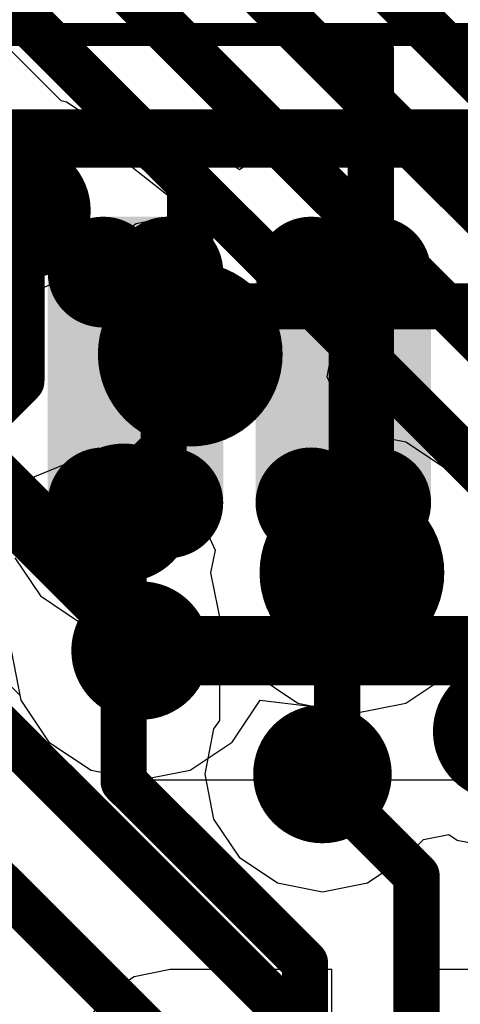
# Model space of a CAD drawing. Header units: millimetres. Extents: x -2 to 68, y -2 to 27.4.
# Tile 590 of 594: x 62.2 to 63.2, y 19 to 21.1. Entities that reach past the tile are written whole.
import ezdxf

# ---------------------------------------------------------------- set-up
doc = ezdxf.new("R2010")
doc.units = ezdxf.units.MM
for name, color, linetype in [('BottomLayer', 5, 'Continuous'), ('DrillGuide', 244, 'Continuous'), ('Mechanical13', 56, 'Continuous'), ('Mechanical15', 56, 'Continuous'), ('Mechanical87', 56, 'Continuous'), ('MidLayer1', 16, 'Continuous'), ('MidLayer2', 76, 'Continuous'), ('MidLayer3', 90, 'Continuous'), ('MidLayer4', 156, 'Continuous'), ('MidLayer5', 130, 'Continuous'), ('MidLayer6', 216, 'Continuous'), ('MidLayer7', 6, 'Continuous'), ('MidLayer8', 54, 'Continuous'), ('MultiLayer', 9, 'Continuous'), ('TopLayer', 1, 'Continuous'), ('TopPaste', 8, 'Continuous'), ('TopSolder', 216, 'Continuous'), ('ViaHoleLayer', 16, 'Continuous')]:
    doc.layers.add(name, color=color, linetype=linetype)

# ---------------------------------------------------------------- blocks, each defined once
blk = doc.blocks.new('LBEE5KL1DX_883_224')
at = {"layer": 'Mechanical13', "const_width": 0.127}
blk.add_lwpolyline([(3.4544, 2.5146), (3.4544, -2.5654)], dxfattribs=at)
at = {"layer": 'Mechanical15', "const_width": 0.05}
blk.add_lwpolyline([(3.68, 2.78), (3.68, -2.78)], dxfattribs=at)
at = {"layer": 'TopLayer', "const_width": 0.07}
for points in [[(2.63, -0.155, 1), (2.7, -0.155, 1)], [(3.13, -0.155, 1), (3.2, -0.155, 1)], [(2.63, -0.295, 1), (2.7, -0.295, 1)], [(3.13, -0.295, 1), (3.2, -0.295, 1)], [(2.63, -0.605, 1), (2.7, -0.605, 1)], [(3.13, -0.605, 1), (3.2, -0.605, 1)], [(2.63, -0.745, 1), (2.7, -0.745, 1)], [(3.13, -0.745, 1), (3.2, -0.745, 1)]]:
    blk.add_lwpolyline(points, format="xyb", close=True, dxfattribs=at)
at = {"layer": 'TopLayer'}
for points in [[(2.665, -0.365), (3.165, -0.365), (2.665, -0.085), (3.165, -0.085)], [(2.595, -0.295), (3.235, -0.295), (2.595, -0.155), (3.235, -0.155)], [(2.665, -0.815), (3.165, -0.815), (2.665, -0.535), (3.165, -0.535)], [(2.595, -0.745), (3.235, -0.745), (2.595, -0.605), (3.235, -0.605)]]:
    blk.add_solid(points, dxfattribs=at)
at = {"layer": 'TopPaste', "const_width": 0.07}
for points in [[(2.63, -0.155, 1), (2.7, -0.155, 1)], [(3.13, -0.155, 1), (3.2, -0.155, 1)], [(2.63, -0.295, 1), (2.7, -0.295, 1)], [(3.13, -0.295, 1), (3.2, -0.295, 1)], [(2.63, -0.605, 1), (2.7, -0.605, 1)], [(3.13, -0.605, 1), (3.2, -0.605, 1)], [(2.63, -0.745, 1), (2.7, -0.745, 1)], [(3.13, -0.745, 1), (3.2, -0.745, 1)]]:
    blk.add_lwpolyline(points, format="xyb", close=True, dxfattribs=at)
at = {"layer": 'TopPaste'}
for points in [[(2.665, -0.365), (3.165, -0.365), (2.665, -0.085), (3.165, -0.085)], [(2.595, -0.295), (3.235, -0.295), (2.595, -0.155), (3.235, -0.155)], [(2.665, -0.815), (3.165, -0.815), (2.665, -0.535), (3.165, -0.535)], [(2.595, -0.745), (3.235, -0.745), (2.595, -0.605), (3.235, -0.605)]]:
    blk.add_solid(points, dxfattribs=at)
at = {"layer": 'TopSolder', "const_width": 0.12}
for points in [[(2.605, -0.155, 1), (2.725, -0.155, 1)], [(3.105, -0.155, 1), (3.225, -0.155, 1)], [(2.605, -0.295, 1), (2.725, -0.295, 1)], [(3.105, -0.295, 1), (3.225, -0.295, 1)], [(2.605, -0.605, 1), (2.725, -0.605, 1)], [(3.105, -0.605, 1), (3.225, -0.605, 1)], [(2.605, -0.745, 1), (2.725, -0.745, 1)], [(3.105, -0.745, 1), (3.225, -0.745, 1)]]:
    blk.add_lwpolyline(points, format="xyb", close=True, dxfattribs=at)
at = {"layer": 'TopSolder'}
for points in [[(2.665, -0.415), (3.165, -0.415), (2.665, -0.035), (3.165, -0.035)], [(2.545, -0.295), (3.285, -0.295), (2.545, -0.155), (3.285, -0.155)], [(2.665, -0.865), (3.165, -0.865), (2.665, -0.485), (3.165, -0.485)], [(2.545, -0.745), (3.285, -0.745), (2.545, -0.605), (3.285, -0.605)]]:
    blk.add_solid(points, dxfattribs=at)

msp = doc.modelspace()

# ---------------------------------------------------------------- linework, layer by layer
at = {"layer": 'BottomLayer', "const_width": 0.1}
for points in [[(59.8079, 24.4186), (65.2361, 18.9904)], [(59.7251, 24.2186), (64.8, 19.1437)], [(59.6422, 24.0186), (64.6, 19.0609)], [(59.5594, 23.8186), (64.4, 18.978)], [(62.2436, 20.3384), (62.2436, 20.7072)], [(62.165, 20.2597), (62.2436, 20.3384)], [(62.465, 19.4702), (62.465, 20.0528)], [(62.465, 19.4702), (62.8575, 19.0777)], [(62.8953, 19.4702), (62.8953, 19.4868)], [(62.8953, 19.4702), (63.0991, 19.2664)], [(63.0991, 15.5793), (63.0991, 19.2664)], [(62.8575, 15.5244), (62.8575, 19.0777)]]:
    msp.add_lwpolyline(points, dxfattribs=at)
at = {"layer": 'BottomLayer'}
for points, const_width in [([(62.1687, 20.7072, 1), (62.3186, 20.7072, 1)], 0.15), ([(62.2187, 20.7072, 1), (62.2686, 20.7072, 1)], 0.05), ([(62.2187, 20.3384, 1), (62.2686, 20.3384, 1)], 0.05), ([(62.2187, 20.3384, 1), (62.2686, 20.3384, 1)], 0.05), ([(62.39, 20.0528, 1), (62.54, 20.0528, 1)], 0.15), ([(62.44, 20.0528, 1), (62.49, 20.0528, 1)], 0.05), ([(63.2095, 19.5791, 1), (63.3595, 19.5791, 1)], 0.15), ([(62.8203, 19.4868, 1), (62.9703, 19.4868, 1)], 0.15), ([(62.44, 19.4702, 1), (62.49, 19.4702, 1)], 0.05), ([(62.44, 19.4702, 1), (62.49, 19.4702, 1)], 0.05), ([(62.8703, 19.4868, 1), (62.9203, 19.4868, 1)], 0.05), ([(62.8703, 19.4702, 1), (62.9203, 19.4702, 1)], 0.05), ([(62.8703, 19.4702, 1), (62.9203, 19.4702, 1)], 0.05), ([(63.0741, 19.2664, 1), (63.1241, 19.2664, 1)], 0.05), ([(63.0741, 19.2664, 1), (63.1241, 19.2664, 1)], 0.05), ([(62.8325, 19.0777, 1), (62.8825, 19.0777, 1)], 0.05), ([(62.8325, 19.0777, 1), (62.8825, 19.0777, 1)], 0.05)]:
    msp.add_lwpolyline(points, format="xyb", close=True, dxfattribs=dict(at, const_width=const_width))
at = {"layer": 'DrillGuide'}
for points, const_width in [([(62.2187, 20.7072, 1), (62.2686, 20.7072, 1)], 0.05), ([(62.5591, 20.3964, 1), (62.6591, 20.3964, 1)], 0.1), ([(62.44, 20.0528, 1), (62.49, 20.0528, 1)], 0.05), ([(62.9091, 19.923, 1), (63.0091, 19.923, 1)], 0.1), ([(62.4766, 19.7543, 1), (62.5266, 19.7543, 1)], 0.05), ([(62.8703, 19.4868, 1), (62.9203, 19.4868, 1)], 0.05)]:
    msp.add_lwpolyline(points, format="xyb", close=True, dxfattribs=dict(at, const_width=const_width))
at = {"layer": 'Mechanical87', "const_width": 0.1}
for points in [[(63, 20.5), (63, 21.0578)], [(62.4422, 20.5), (63, 20.5)], [(63, 19.9422), (63, 20.5)], [(63, 20.5), (63.5578, 20.5)]]:
    msp.add_lwpolyline(points, dxfattribs=at)
at = {"layer": 'Mechanical87', "const_width": 0.05}
for points in [[(62.975, 21.0578, 1), (63.025, 21.0578, 1)], [(62.4172, 20.5, 1), (62.4672, 20.5, 1)], [(62.975, 20.5, 1), (63.025, 20.5, 1)], [(62.975, 20.5, 1), (63.025, 20.5, 1)], [(62.975, 20.5, 1), (63.025, 20.5, 1)], [(62.975, 20.5, 1), (63.025, 20.5, 1)], [(62.975, 19.9422, 1), (63.025, 19.9422, 1)]]:
    msp.add_lwpolyline(points, format="xyb", close=True, dxfattribs=at)
at = {"layer": 'MidLayer1'}
for p, q in [((62.6091, 20.7023), (62.492, 20.679)), ((62.7261, 20.679), (62.6091, 20.7023)), ((62.492, 20.679), (62.3928, 20.6127)), ((62.8254, 20.6127), (62.7261, 20.679)), ((62.3928, 20.6127), (62.3645, 20.5704)), ((62.8917, 20.5135), (62.8254, 20.6127)), ((62.3645, 20.5704), (62.2653, 20.5304)), ((62.2653, 20.5304), (62.2074, 20.5464)), ((62.9149, 20.3964), (62.8917, 20.5135)), ((62.9052, 20.3477), (62.9149, 20.3964)), ((62.9507, 20.2474), (62.9052, 20.3477)), ((62.9996, 20.2208), (62.9507, 20.2474)), ((63.2353, 20.2462), (63.169, 20.147)), ((63.0761, 20.2056), (62.9996, 20.2208)), ((63.1658, 20.1457), (63.0761, 20.2056)), ((63.169, 20.147), (63.1658, 20.1457)), ((61.8296, 20.0686), (62.2404, 19.6578)), ((63.1753, 19.7067), (63.2417, 19.806)), ((63.0761, 19.6404), (63.1753, 19.7067)), ((62.2404, 19.6578), (62.2425, 19.647)), ((62.2425, 19.647), (62.3033, 19.5561)), ((62.6998, 19.5561), (62.7606, 19.647)), ((62.7606, 19.647), (62.887, 19.6315)), ((62.887, 19.6315), (62.9591, 19.6171)), ((62.9591, 19.6171), (63.0761, 19.6404)), ((62.3033, 19.5561), (62.3943, 19.4953)), ((62.6089, 19.4953), (62.6998, 19.5561)), ((62.3943, 19.4953), (62.5016, 19.474)), ((62.5016, 19.474), (62.6089, 19.4953))]:
    msp.add_line(p, q, dxfattribs=at)
for points, const_width in [([(62.5091, 20.3964, 1), (62.7091, 20.3964, 1)], 0.2), ([(62.8591, 19.923, 1), (63.0591, 19.923, 1)], 0.2), ([(62.4266, 19.7543, 1), (62.5766, 19.7543, 1)], 0.15), ([(62.4641, 19.7931, 1), (62.5391, 19.7931, 1)], 0.075), ([(62.4641, 19.7931, 1), (62.5391, 19.7931, 1)], 0.075), ([(62.4641, 19.7543, 1), (62.5391, 19.7543, 1)], 0.075)]:
    msp.add_lwpolyline(points, format="xyb", close=True, dxfattribs=dict(at, const_width=const_width))
at = {"layer": 'MidLayer1', "const_width": 0.15}
for points in [[(62.0278, 20.2668), (62.5016, 19.7931)], [(62.5016, 19.7543), (62.5016, 19.7931)]]:
    msp.add_lwpolyline(points, dxfattribs=at)
at = {"layer": 'MidLayer2'}
for p, q in [((62.6091, 20.7023), (62.492, 20.679)), ((62.7261, 20.679), (62.6091, 20.7023)), ((62.492, 20.679), (62.3928, 20.6127)), ((62.8254, 20.6127), (62.7261, 20.679)), ((62.3928, 20.6127), (62.3645, 20.5704)), ((62.8917, 20.5135), (62.8254, 20.6127)), ((62.3645, 20.5704), (62.2653, 20.5304)), ((62.2653, 20.5304), (62.2074, 20.5464)), ((62.9149, 20.3964), (62.8917, 20.5135)), ((62.9052, 20.3477), (62.9149, 20.3964)), ((62.9507, 20.2474), (62.9052, 20.3477)), ((62.9996, 20.2208), (62.9507, 20.2474)), ((63.2353, 20.2462), (63.169, 20.147)), ((63.0761, 20.2056), (62.9996, 20.2208)), ((63.1658, 20.1457), (63.0761, 20.2056)), ((62.2724, 20.1317), (62.3716, 20.1716)), ((62.3716, 20.1716), (62.4295, 20.1556)), ((62.4295, 20.1556), (62.492, 20.1139)), ((63.169, 20.147), (63.1658, 20.1457)), ((62.2441, 20.0893), (62.2724, 20.1317)), ((62.492, 20.1139), (62.5685, 20.0986)), ((62.5685, 20.0986), (62.6174, 20.0721)), ((62.1449, 20.023), (62.2441, 20.0893)), ((62.6174, 20.0721), (62.6629, 19.9718)), ((62.6629, 19.9718), (62.6532, 19.923)), ((62.6532, 19.923), (62.6765, 19.806)), ((62.6765, 19.806), (62.7428, 19.7067)), ((63.1753, 19.7067), (63.2417, 19.806)), ((62.7428, 19.7067), (62.842, 19.6404)), ((63.0761, 19.6404), (63.1753, 19.7067)), ((62.842, 19.6404), (62.9591, 19.6171)), ((62.9591, 19.6171), (63.0761, 19.6404))]:
    msp.add_line(p, q, dxfattribs=at)
at = {"layer": 'MidLayer2', "const_width": 0.2}
for points in [[(62.5091, 20.3964, 1), (62.7091, 20.3964, 1)], [(62.8591, 19.923, 1), (63.0591, 19.923, 1)]]:
    msp.add_lwpolyline(points, format="xyb", close=True, dxfattribs=at)
at = {"layer": 'MidLayer3'}
for p, q in [((62.6091, 20.7023), (62.492, 20.679)), ((62.7261, 20.679), (62.6091, 20.7023)), ((62.492, 20.679), (62.3928, 20.6127)), ((62.8254, 20.6127), (62.7261, 20.679)), ((62.3928, 20.6127), (62.3645, 20.5704)), ((62.8917, 20.5135), (62.8254, 20.6127)), ((62.3645, 20.5704), (62.2653, 20.5304)), ((62.2653, 20.5304), (62.2074, 20.5464)), ((62.9149, 20.3964), (62.8917, 20.5135)), ((62.9052, 20.3477), (62.9149, 20.3964)), ((62.9507, 20.2474), (62.9052, 20.3477)), ((62.9996, 20.2208), (62.9507, 20.2474)), ((63.2353, 20.2462), (63.169, 20.147)), ((63.0761, 20.2056), (62.9996, 20.2208)), ((63.1658, 20.1457), (63.0761, 20.2056)), ((63.169, 20.147), (63.1658, 20.1457))]:
    msp.add_line(p, q, dxfattribs=at)
at = {"layer": 'MidLayer3', "const_width": 0.1}
for points in [[(61.1147, 20.672), (62.8512, 18.9354)], [(61.0153, 20.432), (62.7518, 18.6955)]]:
    msp.add_lwpolyline(points, dxfattribs=at)
at = {"layer": 'MidLayer3', "const_width": 0.2}
for points in [[(62.5091, 20.3964, 1), (62.7091, 20.3964, 1)], [(62.8591, 19.923, 1), (63.0591, 19.923, 1)]]:
    msp.add_lwpolyline(points, format="xyb", close=True, dxfattribs=at)
at = {"layer": 'MidLayer4'}
for p, q in [((62.3299, 20.945), (61.918, 21.3569)), ((62.3412, 20.9427), (62.3299, 20.945)), ((62.4239, 20.8875), (62.3412, 20.9427)), ((62.4791, 20.8048), (62.4239, 20.8875)), ((62.6091, 20.7023), (62.4791, 20.8048)), ((62.7261, 20.679), (62.6091, 20.7023)), ((62.8254, 20.6127), (62.7261, 20.679)), ((62.8917, 20.5135), (62.8254, 20.6127)), ((62.9149, 20.3964), (62.8917, 20.5135)), ((62.9052, 20.3477), (62.9149, 20.3964)), ((62.9507, 20.2474), (62.9052, 20.3477)), ((62.9996, 20.2208), (62.9507, 20.2474)), ((63.2353, 20.2462), (63.169, 20.147)), ((63.0761, 20.2056), (62.9996, 20.2208)), ((63.1658, 20.1457), (63.0761, 20.2056)), ((63.169, 20.147), (63.1658, 20.1457)), ((62.2295, 19.9553), (62.2848, 19.8726)), ((62.2848, 19.8726), (62.3675, 19.8173)), ((62.3675, 19.8173), (62.465, 19.7979)), ((62.465, 19.7979), (62.5453, 19.8139)), ((62.5453, 19.8139), (62.5897, 19.7977)), ((62.5897, 19.7977), (62.6723, 19.7379)), ((62.6723, 19.7379), (62.6723, 19.6031)), ((62.6598, 19.5844), (62.6404, 19.4868)), ((62.6723, 19.6031), (62.6598, 19.5844)), ((62.6404, 19.4868), (62.6598, 19.3893)), ((62.6598, 19.3893), (62.715, 19.3066)), ((63.1138, 19.3449), (63.1687, 19.3558)), ((63.1687, 19.3558), (63.1869, 19.3436)), ((63.0755, 19.3066), (63.1138, 19.3449)), ((63.1869, 19.3436), (63.2845, 19.3242)), ((62.715, 19.3066), (62.7977, 19.2514)), ((62.9928, 19.2514), (63.0755, 19.3066)), ((62.7977, 19.2514), (62.8953, 19.2319)), ((62.8953, 19.2319), (62.9928, 19.2514))]:
    msp.add_line(p, q, dxfattribs=at)
at = {"layer": 'MidLayer4', "const_width": 0.1}
for points in [[(61.6712, 21.2433), (62.2072, 20.7072)], [(62.2072, 20.7072), (62.2436, 20.7072)], [(62.5517, 20.339), (62.6091, 20.3964)], [(62.5517, 20.1936), (62.5517, 20.339)], [(62.465, 20.1069), (62.5517, 20.1936)], [(62.465, 20.0528), (62.465, 20.1069)], [(62.9272, 19.8911), (62.9591, 19.923)], [(62.9272, 19.5315), (62.9272, 19.8911)], [(62.8953, 19.4868), (62.9335, 19.5251)], [(62.9272, 19.5315), (62.9335, 19.5251)]]:
    msp.add_lwpolyline(points, dxfattribs=at)
at = {"layer": 'MidLayer4'}
for points, const_width in [([(62.1687, 20.7072, 1), (62.3186, 20.7072, 1)], 0.15), ([(62.1822, 20.7072, 1), (62.2322, 20.7072, 1)], 0.05), ([(62.1822, 20.7072, 1), (62.2322, 20.7072, 1)], 0.05), ([(62.2187, 20.7072, 1), (62.2686, 20.7072, 1)], 0.05), ([(62.5091, 20.3964, 1), (62.7091, 20.3964, 1)], 0.2), ([(62.5841, 20.3964, 1), (62.6341, 20.3964, 1)], 0.05), ([(62.5267, 20.339, 1), (62.5767, 20.339, 1)], 0.05), ([(62.5267, 20.339, 1), (62.5767, 20.339, 1)], 0.05), ([(62.5267, 20.1936, 1), (62.5767, 20.1936, 1)], 0.05), ([(62.5267, 20.1936, 1), (62.5767, 20.1936, 1)], 0.05), ([(62.39, 20.0528, 1), (62.54, 20.0528, 1)], 0.15), ([(62.44, 20.1069, 1), (62.49, 20.1069, 1)], 0.05), ([(62.44, 20.1069, 1), (62.49, 20.1069, 1)], 0.05), ([(62.8591, 19.923, 1), (63.0591, 19.923, 1)], 0.2), ([(62.44, 20.0528, 1), (62.49, 20.0528, 1)], 0.05), ([(62.9341, 19.923, 1), (62.9841, 19.923, 1)], 0.05), ([(62.9022, 19.8911, 1), (62.9522, 19.8911, 1)], 0.05), ([(62.9022, 19.8911, 1), (62.9522, 19.8911, 1)], 0.05), ([(63.2095, 19.5791, 1), (63.3595, 19.5791, 1)], 0.15), ([(62.8203, 19.4868, 1), (62.9703, 19.4868, 1)], 0.15), ([(62.9022, 19.5315, 1), (62.9522, 19.5315, 1)], 0.05), ([(62.9022, 19.5315, 1), (62.9522, 19.5315, 1)], 0.05), ([(62.9085, 19.5251, 1), (62.9585, 19.5251, 1)], 0.05), ([(62.9085, 19.5251, 1), (62.9585, 19.5251, 1)], 0.05), ([(62.8703, 19.4868, 1), (62.9203, 19.4868, 1)], 0.05)]:
    msp.add_lwpolyline(points, format="xyb", close=True, dxfattribs=dict(at, const_width=const_width))
at = {"layer": 'MidLayer5'}
for p, q in [((62.6091, 20.7023), (62.492, 20.679)), ((62.7261, 20.679), (62.6091, 20.7023)), ((62.492, 20.679), (62.3928, 20.6127)), ((62.8254, 20.6127), (62.7261, 20.679)), ((62.3928, 20.6127), (62.3645, 20.5704)), ((62.8917, 20.5135), (62.8254, 20.6127)), ((62.3645, 20.5704), (62.2653, 20.5304)), ((62.2653, 20.5304), (62.2074, 20.5464)), ((62.9149, 20.3964), (62.8917, 20.5135)), ((62.9052, 20.3477), (62.9149, 20.3964)), ((62.9507, 20.2474), (62.9052, 20.3477)), ((62.9996, 20.2208), (62.9507, 20.2474)), ((63.2353, 20.2462), (63.169, 20.147)), ((63.0761, 20.2056), (62.9996, 20.2208)), ((63.1658, 20.1457), (63.0761, 20.2056)), ((62.2724, 20.1317), (62.3716, 20.1716)), ((62.3716, 20.1716), (62.4295, 20.1556)), ((62.4295, 20.1556), (62.492, 20.1139)), ((63.169, 20.147), (63.1658, 20.1457)), ((62.2441, 20.0893), (62.2724, 20.1317)), ((62.492, 20.1139), (62.5685, 20.0986)), ((62.5685, 20.0986), (62.6174, 20.0721)), ((62.1449, 20.023), (62.2441, 20.0893)), ((62.6174, 20.0721), (62.6629, 19.9718)), ((62.6629, 19.9718), (62.6532, 19.923)), ((62.6532, 19.923), (62.6765, 19.806)), ((62.6765, 19.806), (62.7428, 19.7067)), ((63.1753, 19.7067), (63.2417, 19.806)), ((62.7428, 19.7067), (62.842, 19.6404)), ((63.0761, 19.6404), (63.1753, 19.7067)), ((62.842, 19.6404), (62.9591, 19.6171)), ((62.9591, 19.6171), (63.0761, 19.6404))]:
    msp.add_line(p, q, dxfattribs=at)
at = {"layer": 'MidLayer5', "const_width": 0.2}
for points in [[(62.5091, 20.3964, 1), (62.7091, 20.3964, 1)], [(62.8591, 19.923, 1), (63.0591, 19.923, 1)]]:
    msp.add_lwpolyline(points, format="xyb", close=True, dxfattribs=at)
at = {"layer": 'MidLayer6'}
for p, q in [((61.9734, 21.039), (62.3137, 20.6988)), ((62.3137, 20.6988), (62.3077, 20.6375)), ((62.3077, 20.6375), (62.2603, 20.5946)), ((62.2603, 20.5946), (62.1804, 20.5645)), ((62.2724, 20.1317), (62.3716, 20.1716)), ((62.3716, 20.1716), (62.4295, 20.1556)), ((62.4295, 20.1556), (62.492, 20.1139)), ((62.2441, 20.0893), (62.2724, 20.1317)), ((62.492, 20.1139), (62.5685, 20.0986)), ((62.5685, 20.0986), (62.6174, 20.0721)), ((62.1449, 20.023), (62.2441, 20.0893)), ((62.6174, 20.0721), (62.6629, 19.9718)), ((62.6629, 19.9718), (62.6532, 19.923)), ((62.6532, 19.923), (62.6765, 19.806)), ((62.6765, 19.806), (62.7428, 19.7067)), ((63.1753, 19.7067), (63.2417, 19.806)), ((62.7428, 19.7067), (62.842, 19.6404)), ((63.0761, 19.6404), (63.1753, 19.7067)), ((62.842, 19.6404), (62.9591, 19.6171)), ((62.9591, 19.6171), (63.0761, 19.6404))]:
    msp.add_line(p, q, dxfattribs=at)
at = {"layer": 'MidLayer6', "const_width": 0.1}
for points in [[(61.7891, 22.4324), (63.8016, 20.4199)], [(61.5891, 22.3495), (63.4516, 20.4871)], [(61.381, 22.2748), (62.9591, 20.6967)], [(61.3289, 22.0441), (62.6091, 20.7639)], [(62.6091, 20.3964), (62.6091, 20.7639)], [(62.9591, 19.923), (62.9591, 20.6967)]]:
    msp.add_lwpolyline(points, dxfattribs=at)
at = {"layer": 'MidLayer6'}
for points, const_width in [([(62.5841, 20.7639, 1), (62.6341, 20.7639, 1)], 0.05), ([(62.5841, 20.7639, 1), (62.6341, 20.7639, 1)], 0.05), ([(62.9341, 20.6967, 1), (62.9841, 20.6967, 1)], 0.05), ([(62.9341, 20.6967, 1), (62.9841, 20.6967, 1)], 0.05), ([(62.5091, 20.3964, 1), (62.7091, 20.3964, 1)], 0.2), ([(62.5841, 20.3964, 1), (62.6341, 20.3964, 1)], 0.05), ([(62.8591, 19.923, 1), (63.0591, 19.923, 1)], 0.2), ([(62.9341, 19.923, 1), (62.9841, 19.923, 1)], 0.05)]:
    msp.add_lwpolyline(points, format="xyb", close=True, dxfattribs=dict(at, const_width=const_width))
at = {"layer": 'MidLayer7'}
for p, q in [((62.6091, 20.7023), (62.492, 20.679)), ((62.6091, 20.7023), (62.492, 20.679)), ((62.7261, 20.679), (62.6091, 20.7023)), ((62.7261, 20.679), (62.6091, 20.7023)), ((62.492, 20.679), (62.3928, 20.6127)), ((62.492, 20.679), (62.3928, 20.6127)), ((62.8254, 20.6127), (62.7261, 20.679)), ((62.8254, 20.6127), (62.7261, 20.679)), ((62.3928, 20.6127), (62.3645, 20.5704)), ((62.3928, 20.6127), (62.3645, 20.5704)), ((62.8917, 20.5135), (62.8254, 20.6127)), ((62.8917, 20.5135), (62.8254, 20.6127)), ((62.3645, 20.5704), (62.2653, 20.5304)), ((62.3645, 20.5704), (62.2653, 20.5304)), ((62.2653, 20.5304), (62.2074, 20.5464)), ((62.2653, 20.5304), (62.2074, 20.5464)), ((62.9149, 20.3964), (62.8917, 20.5135)), ((62.9149, 20.3964), (62.8917, 20.5135)), ((62.9052, 20.3477), (62.9149, 20.3964)), ((62.9052, 20.3477), (62.9149, 20.3964)), ((62.9507, 20.2474), (62.9052, 20.3477)), ((62.9507, 20.2474), (62.9052, 20.3477)), ((62.9996, 20.2208), (62.9507, 20.2474)), ((62.9996, 20.2208), (62.9507, 20.2474)), ((63.2353, 20.2462), (63.169, 20.147)), ((63.2353, 20.2462), (63.169, 20.147)), ((63.0761, 20.2056), (62.9996, 20.2208)), ((63.0761, 20.2056), (62.9996, 20.2208)), ((63.1658, 20.1457), (63.0761, 20.2056)), ((63.1658, 20.1457), (63.0761, 20.2056)), ((62.2724, 20.1317), (62.3716, 20.1716)), ((62.2724, 20.1317), (62.3716, 20.1716)), ((62.3716, 20.1716), (62.4295, 20.1556)), ((62.3716, 20.1716), (62.4295, 20.1556)), ((62.4295, 20.1556), (62.492, 20.1139)), ((62.4295, 20.1556), (62.492, 20.1139)), ((63.169, 20.147), (63.1658, 20.1457)), ((63.169, 20.147), (63.1658, 20.1457)), ((62.2441, 20.0893), (62.2724, 20.1317)), ((62.2441, 20.0893), (62.2724, 20.1317)), ((62.492, 20.1139), (62.5685, 20.0986)), ((62.492, 20.1139), (62.5685, 20.0986)), ((62.5685, 20.0986), (62.6174, 20.0721)), ((62.5685, 20.0986), (62.6174, 20.0721)), ((62.1449, 20.023), (62.2441, 20.0893)), ((62.1449, 20.023), (62.2441, 20.0893)), ((62.6174, 20.0721), (62.6629, 19.9718)), ((62.6174, 20.0721), (62.6629, 19.9718)), ((62.6629, 19.9718), (62.6532, 19.923)), ((62.6629, 19.9718), (62.6532, 19.923)), ((62.6532, 19.923), (62.6765, 19.806)), ((62.6532, 19.923), (62.6765, 19.806)), ((62.6765, 19.806), (62.7428, 19.7067)), ((62.6765, 19.806), (62.7428, 19.7067)), ((63.1753, 19.7067), (63.2417, 19.806)), ((63.1753, 19.7067), (63.2417, 19.806)), ((62.7428, 19.7067), (62.842, 19.6404)), ((62.7428, 19.7067), (62.842, 19.6404)), ((63.0761, 19.6404), (63.1753, 19.7067)), ((63.0761, 19.6404), (63.1753, 19.7067)), ((62.842, 19.6404), (62.9591, 19.6171)), ((62.842, 19.6404), (62.9591, 19.6171)), ((62.9591, 19.6171), (63.0761, 19.6404)), ((62.9591, 19.6171), (63.0761, 19.6404))]:
    msp.add_line(p, q, dxfattribs=at)
at = {"layer": 'MidLayer7', "const_width": 0.2}
for points in [[(62.5091, 20.3964, 1), (62.7091, 20.3964, 1)], [(62.8591, 19.923, 1), (63.0591, 19.923, 1)]]:
    msp.add_lwpolyline(points, format="xyb", close=True, dxfattribs=at)
at = {"layer": 'MidLayer8'}
for p, q in [((62.6091, 20.7023), (62.492, 20.679)), ((62.7261, 20.679), (62.6091, 20.7023)), ((62.492, 20.679), (62.3928, 20.6127)), ((62.8254, 20.6127), (62.7261, 20.679)), ((62.3928, 20.6127), (62.3645, 20.5704)), ((62.8917, 20.5135), (62.8254, 20.6127)), ((62.3645, 20.5704), (62.2653, 20.5304)), ((62.2653, 20.5304), (62.2074, 20.5464)), ((62.9149, 20.3964), (62.8917, 20.5135)), ((62.9052, 20.3477), (62.9149, 20.3964)), ((62.9507, 20.2474), (62.9052, 20.3477)), ((62.9996, 20.2208), (62.9507, 20.2474)), ((63.2353, 20.2462), (63.169, 20.147)), ((63.0761, 20.2056), (62.9996, 20.2208)), ((63.1658, 20.1457), (63.0761, 20.2056)), ((62.2724, 20.1317), (62.3716, 20.1716)), ((62.3716, 20.1716), (62.4295, 20.1556)), ((62.4295, 20.1556), (62.492, 20.1139)), ((63.169, 20.147), (63.1658, 20.1457)), ((62.2441, 20.0893), (62.2724, 20.1317)), ((62.492, 20.1139), (62.5685, 20.0986)), ((62.5685, 20.0986), (62.6174, 20.0721)), ((62.1449, 20.023), (62.2441, 20.0893)), ((62.6174, 20.0721), (62.6629, 19.9718)), ((62.6629, 19.9718), (62.6532, 19.923)), ((62.6532, 19.923), (62.6765, 19.806)), ((62.6765, 19.806), (62.7428, 19.7067)), ((63.1753, 19.7067), (63.2417, 19.806)), ((62.7428, 19.7067), (62.842, 19.6404)), ((63.0761, 19.6404), (63.1753, 19.7067)), ((62.842, 19.6404), (62.9591, 19.6171)), ((62.9591, 19.6171), (63.0761, 19.6404))]:
    msp.add_line(p, q, dxfattribs=at)
at = {"layer": 'MidLayer8', "const_width": 0.2}
for points in [[(62.5091, 20.3964, 1), (62.7091, 20.3964, 1)], [(62.8591, 19.923, 1), (63.0591, 19.923, 1)]]:
    msp.add_lwpolyline(points, format="xyb", close=True, dxfattribs=at)
at = {"layer": 'MultiLayer'}
for points, const_width in [([(62.1687, 20.7072, 1), (62.3186, 20.7072, 1)], 0.15), ([(62.5091, 20.3964, 1), (62.7091, 20.3964, 1)], 0.2), ([(62.39, 20.0528, 1), (62.54, 20.0528, 1)], 0.15), ([(62.8591, 19.923, 1), (63.0591, 19.923, 1)], 0.2), ([(62.4266, 19.7543, 1), (62.5766, 19.7543, 1)], 0.15), ([(63.2095, 19.5791, 1), (63.3595, 19.5791, 1)], 0.15), ([(62.8203, 19.4868, 1), (62.9703, 19.4868, 1)], 0.15)]:
    msp.add_lwpolyline(points, format="xyb", close=True, dxfattribs=dict(at, const_width=const_width))
at = {"layer": 'TopLayer'}
for p, q in [((62.4205, 20.8496), (62.3151, 20.8287)), ((62.4205, 20.8496), (62.3151, 20.8287)), ((62.5605, 20.8496), (62.4205, 20.8496)), ((62.5605, 20.8496), (62.4205, 20.8496)), ((62.6658, 20.8287), (62.5605, 20.8496)), ((62.6658, 20.8287), (62.5605, 20.8496)), ((62.8705, 20.8496), (62.7651, 20.8287)), ((62.8705, 20.8496), (62.7651, 20.8287)), ((63.0105, 20.8496), (62.8705, 20.8496)), ((63.0105, 20.8496), (62.8705, 20.8496)), ((63.1158, 20.8287), (63.0105, 20.8496)), ((63.1158, 20.8287), (63.0105, 20.8496)), ((62.2655, 20.7955), (62.2158, 20.8287)), ((62.2655, 20.7955), (62.2158, 20.8287)), ((62.3151, 20.8287), (62.2655, 20.7955)), ((62.3151, 20.8287), (62.2655, 20.7955)), ((62.7155, 20.7955), (62.6658, 20.8287)), ((62.7155, 20.7955), (62.6658, 20.8287)), ((62.7651, 20.8287), (62.7155, 20.7955)), ((62.7651, 20.8287), (62.7155, 20.7955)), ((63.1655, 20.7955), (63.1158, 20.8287)), ((63.1655, 20.7955), (63.1158, 20.8287)), ((63.2151, 20.8287), (63.1655, 20.7955)), ((63.2151, 20.8287), (63.1655, 20.7955)), ((62.2212, 19.7543), (62.2425, 19.647)), ((62.2212, 19.7543), (62.2425, 19.647)), ((62.2425, 19.647), (62.3033, 19.5561)), ((62.2425, 19.647), (62.3033, 19.5561)), ((62.3033, 19.5561), (62.3943, 19.4953)), ((62.3033, 19.5561), (62.3943, 19.4953)), ((62.3943, 19.4953), (62.5016, 19.474)), ((62.3943, 19.4953), (62.5016, 19.474)), ((62.5016, 19.474), (63.3026, 19.474)), ((62.5016, 19.474), (63.3026, 19.474)), ((62.5655, 19.0633), (62.4874, 19.0477)), ((62.5655, 19.0633), (62.4874, 19.0477)), ((62.9155, 19.0633), (62.5655, 19.0633)), ((62.9155, 19.0633), (62.5655, 19.0633)), ((62.9155, 18.5093), (62.9155, 19.0633)), ((62.9155, 18.4093), (62.9155, 19.0633)), ((63.4655, 19.0633), (63.1155, 19.0633)), ((63.1155, 19.0633), (63.1155, 18.4093)), ((63.4655, 19.0633), (63.1155, 19.0633)), ((63.1155, 19.0633), (63.1155, 18.4093)), ((62.4874, 19.0477), (62.4213, 19.0035)), ((62.4874, 19.0477), (62.4213, 19.0035)), ((62.4213, 19.0035), (62.3771, 18.9374)), ((62.4213, 19.0035), (62.4047, 18.9786))]:
    msp.add_line(p, q, dxfattribs=at)
for points, const_width in [([(62.4266, 19.7543, 1), (62.5766, 19.7543, 1)], 0.15), ([(62.4641, 19.7543, 1), (62.5391, 19.7543, 1)], 0.075)]:
    msp.add_lwpolyline(points, format="xyb", close=True, dxfattribs=dict(at, const_width=const_width))
at = {"layer": 'TopLayer', "const_width": 0.15}
msp.add_lwpolyline([(62.5016, 19.7543), (63.3026, 19.7543)], dxfattribs=at)
at = {"layer": 'ViaHoleLayer'}
for points, const_width in [([(62.2187, 20.7072, 1), (62.2686, 20.7072, 1)], 0.05), ([(62.5591, 20.3964, 1), (62.6591, 20.3964, 1)], 0.1), ([(62.44, 20.0528, 1), (62.49, 20.0528, 1)], 0.05), ([(62.9091, 19.923, 1), (63.0091, 19.923, 1)], 0.1), ([(62.4766, 19.7543, 1), (62.5266, 19.7543, 1)], 0.05), ([(62.8703, 19.4868, 1), (62.9203, 19.4868, 1)], 0.05)]:
    msp.add_lwpolyline(points, format="xyb", close=True, dxfattribs=dict(at, const_width=const_width))

# ---------------------------------------------------------------- block references
at = {"rotation": 90}
msp.add_blockref('LBEE5KL1DX_883_224', (62.2655, 17.4093), dxfattribs=at)

doc.saveas('drawing.dxf')
